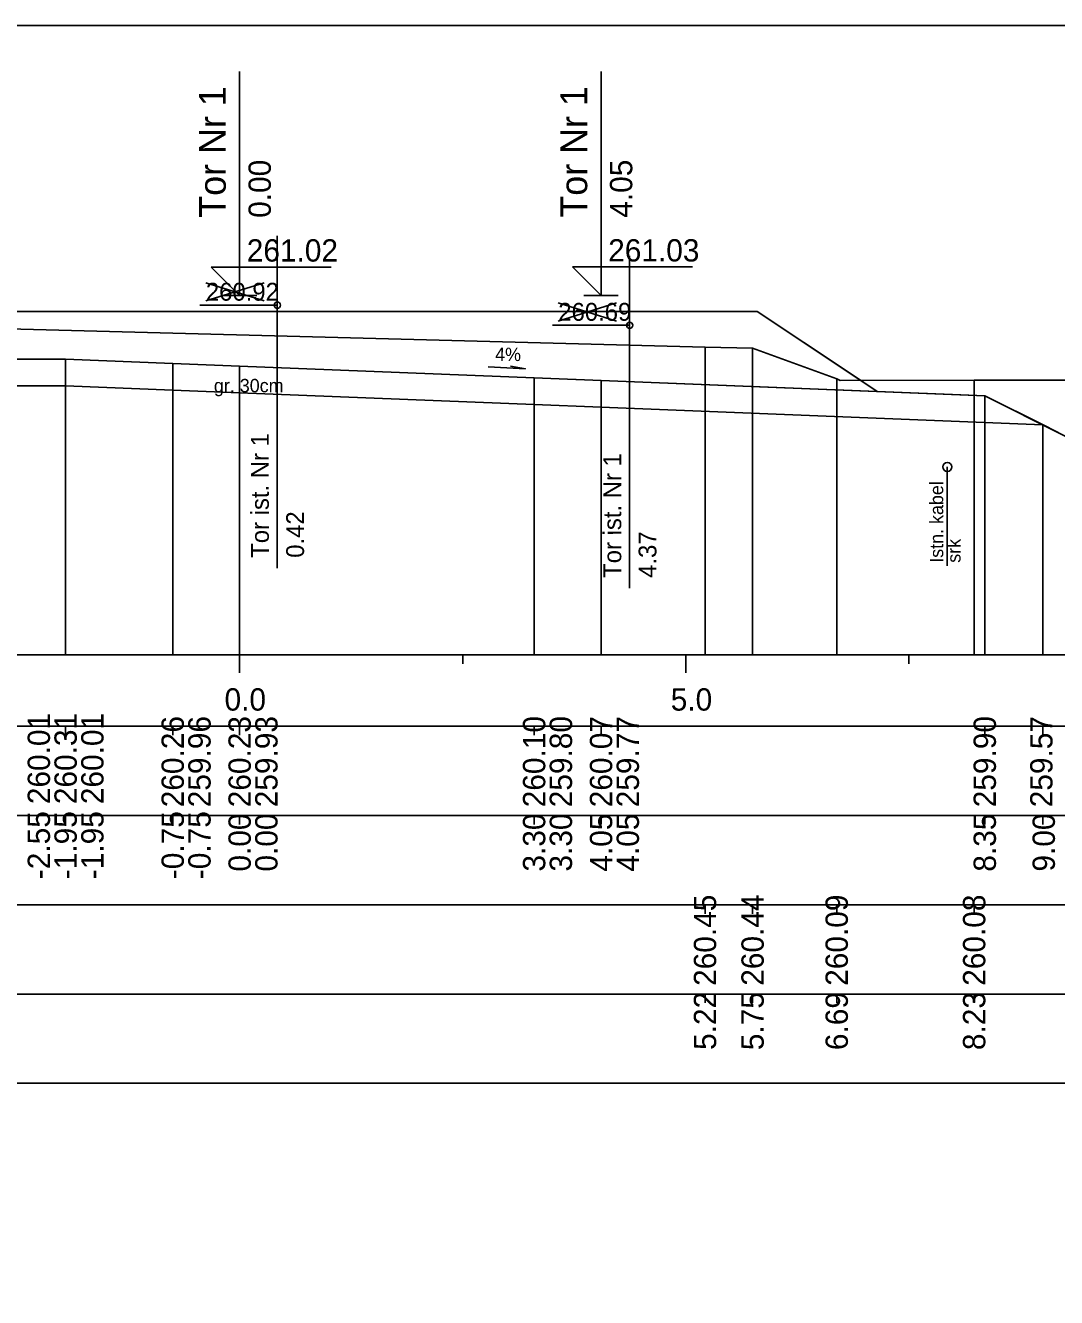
# Model space of a CAD drawing. Extents: x 6516023 to 6560129, y 5513077 to 5529206.
# Drawn here: x 6517493.31 to 6517504.87, y 5514565.91 to 5514580.16 of the extents above; entities that cross this region are included whole.
import ezdxf

# ---------------------------------------------------------------- set-up
doc = ezdxf.new("R2010")
doc.units = 0
for name, color, linetype in [('IR_default', 7, 'Continuous'), ('TOR_PRZEK_P-kable', 7, 'Continuous'), ('TOR_PRZEK_P-komponent', 7, 'Continuous'), ('TOR_PRZEK_P-opisy', 7, 'Continuous'), ('TOR_PRZEK_P-tabelka istniejace', 7, 'Continuous'), ('TOR_PRZEK_P-tabelka projektowane', 7, 'Continuous'), ('TOR_PRZEK_P-teren istniejacy', 7, 'Continuous'), ('TOR_PRZEK_P-tory istniejace', 7, 'Continuous'), ('TOR_PRZEK_P-tory projektowane', 7, 'Continuous'), ('TOR_PRZEK_P-uklad odniesienia', 7, 'Continuous'), ('TOR_PRZEK_P-warstwa ochronna I', 7, 'Continuous'), ('TOR_PRZEK_P-warstwa ochronna II', 7, 'Continuous'), ('TOR_RAMKI-ramka+tabelka 1', 7, 'Continuous')]:
    doc.layers.add(name, color=color, linetype=linetype)

msp = doc.modelspace()

# ---------------------------------------------------------------- linework, layer by layer
at = {"layer": 'IR_default'}
msp.add_lwpolyline([(6517492.963, 5514576.951), (6517493.739, 5514576.951), (6517493.963, 5514576.951), (6517496.679, 5514576.951), (6517497.463, 5514576.951), (6517497.89, 5514576.952), (6517498.013, 5514576.952), (6517500.729, 5514576.952), (6517501.513, 5514576.952), (6517502.557, 5514576.256), (6517502.858, 5514576.055), (6517503.793, 5514576.018), (6517504.063, 5514576.007), (6517504.738, 5514575.67), (6517504.933, 5514575.572)], dxfattribs=at)
at = {"layer": 'TOR_PRZEK_P-kable'}
msp.add_line((6517503.643, 5514575.211), (6517503.643, 5514574.101), dxfattribs=at)
msp.add_circle((6517503.643, 5514575.211), 0.05, dxfattribs=at)
at = {"layer": 'TOR_PRZEK_P-komponent'}
msp.add_lwpolyline([(6517489.463, 5514576.951), (6517492.963, 5514576.951), (6517493.963, 5514576.951), (6517497.463, 5514576.951), (6517498.013, 5514576.952), (6517501.513, 5514576.952), (6517502.858, 5514576.055), (6517499.013, 5514576.209), (6517495.713, 5514576.341), (6517494.963, 5514576.371), (6517493.763, 5514576.419), (6517493.163, 5514576.419), (6517491.963, 5514576.371), (6517491.213, 5514576.341), (6517488.378, 5514576.228)], close=True, dxfattribs=at)
at = {"layer": 'TOR_PRZEK_P-opisy'}
msp.add_lwpolyline([(6517498.497, 5514576.331), (6517498.915, 5514576.311), (6517498.747, 5514576.34)], dxfattribs=at)
at = {"layer": 'TOR_PRZEK_P-tabelka istniejace'}
for p, q in [((6517500.928, 5514570.206), (6517500.928, 5514570.306)), ((6517501.461, 5514570.206), (6517501.461, 5514570.306)), ((6517502.404, 5514570.206), (6517502.404, 5514570.306)), ((6517503.944, 5514570.206), (6517503.944, 5514570.306)), ((6517452.663, 5514569.306), (6517538.463, 5514569.306)), ((6517500.928, 5514569.206), (6517500.928, 5514569.306)), ((6517501.461, 5514569.206), (6517501.461, 5514569.306)), ((6517502.404, 5514569.206), (6517502.404, 5514569.306)), ((6517503.944, 5514569.206), (6517503.944, 5514569.306))]:
    msp.add_line(p, q, dxfattribs=at)
for points in [[(6517500.928, 5514576.552), (6517500.928, 5514573.306), (6517500.928, 5514573.176), (6517500.928, 5514573.106)], [(6517501.461, 5514576.542), (6517501.461, 5514573.306), (6517501.461, 5514573.176), (6517501.461, 5514573.106)], [(6517502.404, 5514576.197), (6517502.404, 5514573.306), (6517502.404, 5514573.176), (6517502.404, 5514573.106)], [(6517503.944, 5514576.184), (6517503.944, 5514573.306), (6517503.944, 5514573.176), (6517503.944, 5514573.106)]]:
    msp.add_lwpolyline(points, dxfattribs=at)
msp.add_lwpolyline([(6517452.663, 5514570.306), (6517452.663, 5514568.306), (6517538.463, 5514568.306), (6517538.463, 5514570.306)], close=True, dxfattribs=at)
at = {"layer": 'TOR_PRZEK_P-tabelka projektowane'}
for p, q in [((6517493.763, 5514572.206), (6517493.763, 5514572.306)), ((6517493.763, 5514572.206), (6517493.763, 5514572.306)), ((6517494.963, 5514572.206), (6517494.963, 5514572.306)), ((6517494.963, 5514572.206), (6517494.963, 5514572.306)), ((6517495.713, 5514572.206), (6517495.713, 5514572.306)), ((6517495.713, 5514572.206), (6517495.713, 5514572.306)), ((6517499.013, 5514572.206), (6517499.013, 5514572.306)), ((6517499.013, 5514572.206), (6517499.013, 5514572.306)), ((6517499.763, 5514572.206), (6517499.763, 5514572.306)), ((6517499.763, 5514572.206), (6517499.763, 5514572.306)), ((6517504.063, 5514572.206), (6517504.063, 5514572.306)), ((6517504.715, 5514572.206), (6517504.715, 5514572.306)), ((6517452.663, 5514571.306), (6517538.463, 5514571.306)), ((6517493.763, 5514571.206), (6517493.763, 5514571.306)), ((6517493.763, 5514571.206), (6517493.763, 5514571.306)), ((6517494.963, 5514571.206), (6517494.963, 5514571.306)), ((6517494.963, 5514571.206), (6517494.963, 5514571.306)), ((6517495.713, 5514571.206), (6517495.713, 5514571.306)), ((6517495.713, 5514571.206), (6517495.713, 5514571.306)), ((6517499.013, 5514571.206), (6517499.013, 5514571.306)), ((6517499.013, 5514571.206), (6517499.013, 5514571.306)), ((6517499.763, 5514571.206), (6517499.763, 5514571.306)), ((6517499.763, 5514571.206), (6517499.763, 5514571.306)), ((6517504.063, 5514571.206), (6517504.063, 5514571.306)), ((6517504.715, 5514571.206), (6517504.715, 5514571.306))]:
    msp.add_line(p, q, dxfattribs=at)
for points in [[(6517493.763, 5514576.419), (6517493.763, 5514573.306), (6517493.763, 5514573.176), (6517493.763, 5514573.106)], [(6517494.963, 5514576.371), (6517494.963, 5514573.306), (6517494.963, 5514573.176), (6517494.963, 5514573.106)], [(6517495.713, 5514576.341), (6517495.713, 5514573.306), (6517495.713, 5514573.176), (6517495.713, 5514573.106)], [(6517499.013, 5514576.209), (6517499.013, 5514573.306), (6517499.013, 5514573.176), (6517499.013, 5514573.106)], [(6517499.763, 5514576.179), (6517499.763, 5514573.306), (6517499.763, 5514573.176), (6517499.763, 5514573.106)], [(6517493.763, 5514576.119), (6517493.763, 5514573.306), (6517493.763, 5514573.176), (6517493.763, 5514573.106)], [(6517494.963, 5514576.071), (6517494.963, 5514573.306), (6517494.963, 5514573.176), (6517494.963, 5514573.106)], [(6517495.713, 5514576.041), (6517495.713, 5514573.306), (6517495.713, 5514573.176), (6517495.713, 5514573.106)], [(6517499.013, 5514575.909), (6517499.013, 5514573.306), (6517499.013, 5514573.176), (6517499.013, 5514573.106)], [(6517499.763, 5514575.879), (6517499.763, 5514573.306), (6517499.763, 5514573.176), (6517499.763, 5514573.106)], [(6517504.063, 5514576.007), (6517504.063, 5514573.306), (6517504.063, 5514573.176), (6517504.063, 5514573.106)], [(6517504.715, 5514575.681), (6517504.715, 5514573.306), (6517504.715, 5514573.176), (6517504.715, 5514573.106)]]:
    msp.add_lwpolyline(points, dxfattribs=at)
msp.add_lwpolyline([(6517452.663, 5514572.306), (6517452.663, 5514570.306), (6517538.463, 5514570.306), (6517538.463, 5514572.306)], close=True, dxfattribs=at)
at = {"layer": 'TOR_PRZEK_P-teren istniejacy'}
msp.add_lwpolyline([(6517479.206, 5514576.52), (6517482.446, 5514576.511), (6517487.725, 5514576.077), (6517487.91, 5514575.754), (6517488.011, 5514575.577), (6517488.226, 5514575.902), (6517488.332, 5514576.069), (6517489.037, 5514576.228), (6517489.401, 5514576.32), (6517490.218, 5514576.804), (6517490.275, 5514576.831), (6517500.928, 5514576.552), (6517501.461, 5514576.542), (6517502.404, 5514576.197), (6517502.442, 5514576.18), (6517503.944, 5514576.184), (6517508.272, 5514576.183)], dxfattribs=at)
at = {"layer": 'TOR_PRZEK_P-tory istniejace'}
for p, q in [((6517496.135, 5514577.798), (6517496.135, 5514574.078)), ((6517500.083, 5514577.574), (6517500.083, 5514573.853)), ((6517495.335, 5514577.07), (6517495.987, 5514577.273)), ((6517495.335, 5514577.273), (6517495.987, 5514577.07)), ((6517496.135, 5514577.023), (6517495.269, 5514577.023)), ((6517499.284, 5514576.845), (6517499.936, 5514577.048)), ((6517499.284, 5514577.048), (6517499.936, 5514576.845)), ((6517500.084, 5514576.798), (6517499.218, 5514576.798))]:
    msp.add_line(p, q, dxfattribs=at)
for centre in [(6517496.135, 5514577.023), (6517500.084, 5514576.798)]:
    msp.add_circle(centre, 0.035, dxfattribs=at)
at = {"layer": 'TOR_PRZEK_P-tory projektowane'}
for p, q in [((6517495.713, 5514578.009), (6517495.713, 5514579.641)), ((6517499.763, 5514578.01), (6517499.763, 5514579.642)), ((6517495.713, 5514578.009), (6517495.713, 5514577.131)), ((6517499.763, 5514578.01), (6517499.763, 5514577.132)), ((6517495.713, 5514577.131), (6517495.394, 5514577.45)), ((6517495.394, 5514577.45), (6517496.738, 5514577.45)), ((6517499.763, 5514577.132), (6517499.444, 5514577.451)), ((6517499.444, 5514577.451), (6517500.788, 5514577.451)), ((6517495.521, 5514577.131), (6517495.905, 5514577.131)), ((6517499.571, 5514577.132), (6517499.955, 5514577.132))]:
    msp.add_line(p, q, dxfattribs=at)
at = {"layer": 'TOR_PRZEK_P-uklad odniesienia'}
for p, q in [((6517456.463, 5514573.106), (6517538.463, 5514573.106)), ((6517495.713, 5514572.906), (6517495.713, 5514573.106)), ((6517498.213, 5514573.006), (6517498.213, 5514573.106)), ((6517500.713, 5514572.906), (6517500.713, 5514573.106)), ((6517503.213, 5514573.006), (6517503.213, 5514573.106))]:
    msp.add_line(p, q, dxfattribs=at)
at = {"layer": 'TOR_PRZEK_P-warstwa ochronna I'}
msp.add_lwpolyline([(6517486.734, 5514575.862), (6517491.213, 5514576.041), (6517491.963, 5514576.071), (6517493.163, 5514576.119), (6517493.763, 5514576.119), (6517494.963, 5514576.071), (6517495.713, 5514576.041), (6517499.013, 5514575.909), (6517499.763, 5514575.879), (6517504.715, 5514575.681)], dxfattribs=at)
at = {"layer": 'TOR_PRZEK_P-warstwa ochronna II'}
msp.add_lwpolyline([(6517481.743, 5514576.513), (6517484.526, 5514574.657), (6517484.926, 5514574.657), (6517486.573, 5514575.755), (6517486.575, 5514575.755), (6517487.213, 5514576.181), (6517491.213, 5514576.341), (6517491.963, 5514576.371), (6517493.163, 5514576.419), (6517493.763, 5514576.419), (6517494.963, 5514576.371), (6517495.713, 5514576.341), (6517499.013, 5514576.209), (6517499.763, 5514576.179), (6517504.063, 5514576.007), (6517504.933, 5514575.572), (6517507.279, 5514574.399), (6517507.679, 5514574.399), (6517508.729, 5514575.099), (6517510.166, 5514575.096)], dxfattribs=at)
at = {"layer": 'TOR_RAMKI-ramka+tabelka 1'}
msp.add_lwpolyline([(6517452.013, 5514580.156), (6517699.513, 5514580.156), (6517699.513, 5514551.656), (6517452.013, 5514551.656)], close=True, dxfattribs=at)

# ---------------------------------------------------------------- texts
at = {"layer": 'TOR_PRZEK_P-kable'}
for s, height, p in [('Istn. kabel', 0.14999, (6517503.598, 5514574.137)), ('srk', 0.15, (6517503.792, 5514574.137))]:
    msp.add_text(s, height=height, rotation=90.0511, dxfattribs=at).set_placement(p)
at = {"layer": 'TOR_PRZEK_P-opisy'}
msp.add_text('4%', height=0.15, rotation=359.8485, dxfattribs=at).set_placement((6517498.576, 5514576.397))
at = {"layer": 'TOR_PRZEK_P-tabelka istniejace'}
for s, p in [('260.45', (6517501.053, 5514569.397)), ('260.44', (6517501.586, 5514569.399)), ('260.09', (6517502.529, 5514569.398)), ('260.08', (6517504.069, 5514569.398)), ('5.22', (6517501.053, 5514568.68)), ('5.75', (6517501.586, 5514568.677)), ('6.69', (6517502.529, 5514568.678)), ('8.23', (6517504.069, 5514568.678))]:
    msp.add_text(s, height=0.25, rotation=90, dxfattribs=at).set_placement(p)
at = {"layer": 'TOR_PRZEK_P-tabelka projektowane'}
for s, p in [('260.01', (6517493.588, 5514571.433)), ('260.31', (6517493.888, 5514571.433)), ('260.01', (6517494.188, 5514571.433)), ('260.26', (6517495.088, 5514571.398)), ('259.96', (6517495.388, 5514571.398)), ('260.23', (6517495.838, 5514571.398)), ('259.93', (6517496.138, 5514571.398)), ('260.10', (6517499.138, 5514571.398)), ('259.80', (6517499.438, 5514571.398)), ('260.07', (6517499.888, 5514571.398)), ('259.77', (6517500.188, 5514571.398)), ('259.90', (6517504.188, 5514571.398)), ('259.57', (6517504.822, 5514571.398)), ('-2.55', (6517493.588, 5514570.593)), ('-1.95', (6517493.888, 5514570.593)), ('-1.95', (6517494.188, 5514570.593)), ('-0.75', (6517495.088, 5514570.593)), ('-0.75', (6517495.388, 5514570.593)), ('0.00', (6517495.838, 5514570.678)), ('0.00', (6517496.138, 5514570.678)), ('3.30', (6517499.138, 5514570.678)), ('3.30', (6517499.438, 5514570.678)), ('4.05', (6517499.888, 5514570.677)), ('4.05', (6517500.188, 5514570.677)), ('8.35', (6517504.188, 5514570.677)), ('9.00', (6517504.849, 5514570.678))]:
    msp.add_text(s, height=0.25, rotation=90, dxfattribs=at).set_placement(p)
at = {"layer": 'TOR_PRZEK_P-tory istniejace'}
for s, p in [('260.92', (6517495.335, 5514577.073)), ('260.69', (6517499.284, 5514576.848))]:
    msp.add_text(s, height=0.2, dxfattribs=at).set_placement(p)
for s, rotation, p in [('Tor ist. Nr 1', 90.0511, (6517496.041, 5514574.193)), ('Tor ist. Nr 1', 90.0511, (6517499.99, 5514573.968)), ('0.42', 90, (6517496.435, 5514574.193)), ('4.37', 90, (6517500.384, 5514573.968))]:
    msp.add_text(s, height=0.2, rotation=rotation, dxfattribs=at).set_placement(p)
at = {"layer": 'TOR_PRZEK_P-tory projektowane'}
for s, height, p in [('Tor Nr 1', 0.3, (6517495.558, 5514578.003)), ('Tor Nr 1', 0.3, (6517499.608, 5514578.004)), ('0.00', 0.25, (6517496.063, 5514578.001)), ('4.05', 0.25, (6517500.113, 5514578.002))]:
    msp.add_text(s, height=height, rotation=90, dxfattribs=at).set_placement(p)
for s, p in [('261.02', (6517495.793, 5514577.511)), ('261.03', (6517499.843, 5514577.512))]:
    msp.add_text(s, height=0.25, dxfattribs=at).set_placement(p)
at = {"layer": 'TOR_PRZEK_P-uklad odniesienia'}
for s, p in [('0.0', (6517495.544, 5514572.481)), ('5.0', (6517500.544, 5514572.481))]:
    msp.add_text(s, height=0.25, dxfattribs=at).set_placement(p)
at = {"layer": 'TOR_PRZEK_P-warstwa ochronna I'}
msp.add_text('gr. 30cm', height=0.15, dxfattribs=at).set_placement((6517495.425, 5514576.047))

doc.saveas('drawing.dxf')
